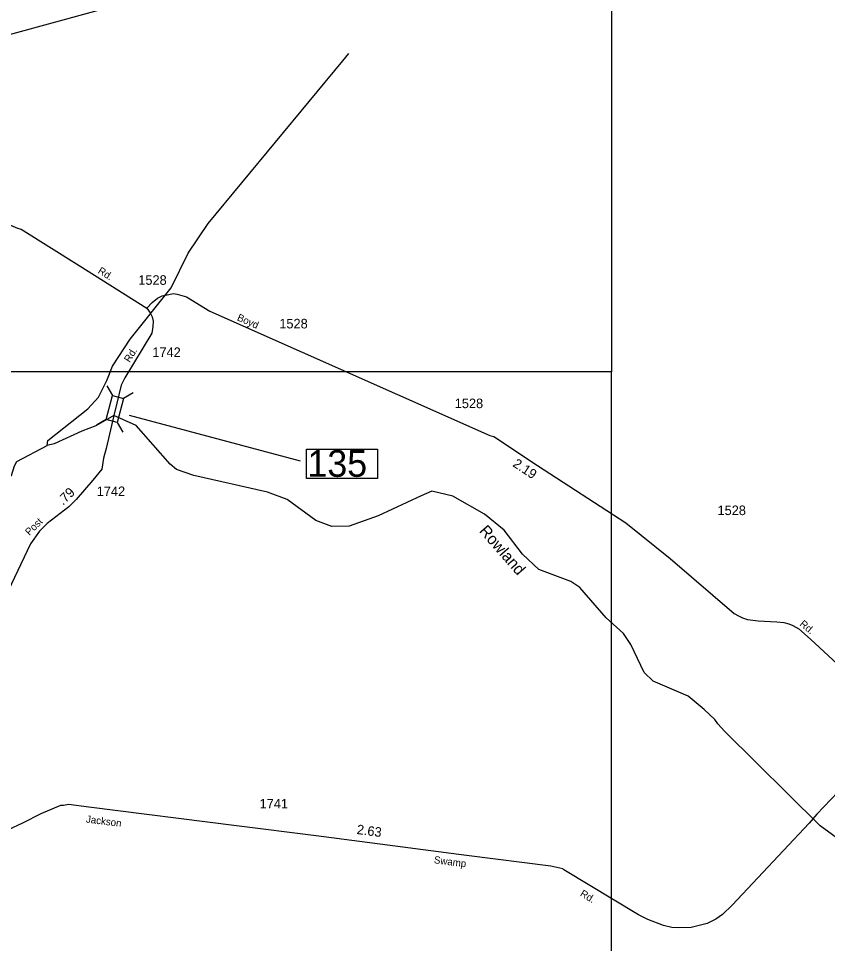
# Model space of a CAD drawing. Extents: x 2532689 to 2764727, y 536648 to 732970.
# Drawn here: x 2655658 to 2666242, y 641515 to 653624 of the extents above; entities that cross this region are included whole.
import ezdxf

# ---------------------------------------------------------------- set-up
doc = ezdxf.new("R2010")
doc.units = 0
for name, color, linetype in [('Exist Hydrographic Creek Single Shore', 7, 'Continuous'), ('Exist Hydrographic Creek Single Shore Label', 7, 'Continuous'), ('Exist Road Primary US Attributed', 7, 'Continuous'), ('Exist Road Secondary Mileage Hundredths English Label', 7, 'Continuous'), ('Exist Road Secondary Structure Standard Bridge CELL', 7, 'Continuous'), ('Exist Road Secondary Structure Standard Bridge Number Label', 7, 'Continuous'), ('Exist Road Secondary Type 51 Attributed', 7, 'Continuous'), ('Exist Road Secondary Type 51 Label', 7, 'Continuous'), ('Exist Road Secondary Type 51 Number Label', 7, 'Continuous'), ('Map Preparation Inset Cut Line', 7, 'Continuous')]:
    doc.layers.add(name, color=color, linetype=linetype)

msp = doc.modelspace()

# ---------------------------------------------------------------- linework, layer by layer
at = {"layer": 'Exist Hydrographic Creek Single Shore'}
for points in [[(2656035, 648035), (2656041, 648101), (2656565, 648513), (2656704, 648666), (2656815, 648884), (2656887, 649071), (2657120, 649425), (2657656, 650097), (2657879, 650552), (2658138, 650941), (2659899, 653070), (2659980, 653166)], [(2664766, 644445), (2664630, 644580), (2664417, 644752), (2663963, 644951), (2663844, 645064), (2663669, 645428), (2663574, 645575), (2663345, 645779), (2663002, 646173), (2662884, 646253), (2662464, 646410), (2662251, 646612), (2662011, 646924), (2661756, 647137), (2661342, 647370), (2661066, 647437), (2660926, 647376), (2660364, 647113), (2659984, 646980), (2659759, 646974), (2659548, 647054), (2659175, 647328), (2658915, 647423), (2657952, 647643), (2657725, 647722), (2657640, 647788), (2657196, 648295), (2656904, 648429), (2656670, 648291), (2656488, 648221), (2656125, 648055), (2656035, 648035)], [(2655179, 647866), (2655208, 647693), (2655277, 647610), (2655327, 647576), (2655502, 647606), (2655567, 647642), (2655606, 647768), (2655638, 647825), (2656035, 648035)], [(2669197, 640385), (2669161, 640476), (2668906, 640721), (2668847, 640745), (2668771, 640811), (2668762, 640850), (2668702, 640884), (2666831, 642591), (2666467, 642819), (2666146, 643053), (2664895, 644295), (2664809, 644391), (2664766, 644445)]]:
    msp.add_lwpolyline(points, dxfattribs=at)
at = {"layer": 'Exist Road Primary US Attributed'}
msp.add_lwpolyline([(2654613, 653161), (2657071, 653833), (2657806, 654050), (2657838, 654057), (2658008, 654126), (2658499, 654345), (2659840, 654911), (2659933, 654933), (2660115, 654947), (2660204, 654959)], dxfattribs=at)
at = {"layer": 'Exist Road Secondary Structure Standard Bridge CELL'}
for p, q in [((2656813, 648815), (2656887, 648687)), ((2657160, 648722), (2657032, 648649)), ((2656806, 648375), (2656679, 648302)), ((2656948, 648337), (2657022, 648210))]:
    msp.add_line(p, q, dxfattribs=at)
msp.add_lwpolyline([(2657032, 648649), (2656949, 648337), (2656804, 648376), (2656887, 648687)], close=True, dxfattribs=at)
at = {"layer": 'Exist Road Secondary Structure Standard Bridge Number Label'}
msp.add_line((2657107, 648433), (2659343, 647835), dxfattribs=at)
msp.add_lwpolyline([(2659425, 647988), (2660354, 647988), (2660354, 647604), (2659425, 647604)], close=True, dxfattribs=at)
at = {"layer": 'Exist Road Secondary Type 51 Attributed'}
for points in [[(2654613, 653161), (2654808, 652127), (2654840, 652022), (2655216, 651144), (2655367, 650997), (2655647, 650880), (2655692, 650867), (2656452, 650389), (2657338, 649832)], [(2657338, 649832), (2657407, 649905), (2657476, 649963), (2657537, 649992), (2657623, 650013), (2657681, 650022), (2657733, 650015), (2657854, 649980), (2658162, 649793), (2661825, 648165), (2661875, 648150), (2662448, 647773), (2663603, 647022), (2664182, 646554), (2665022, 645834), (2665077, 645804), (2665128, 645779), (2665197, 645757), (2665337, 645740), (2665581, 645727), (2665672, 645715), (2665735, 645698), (2665789, 645676), (2665867, 645636), (2666021, 645500), (2666610, 644955)], [(2657338, 649832), (2657380, 649769), (2657405, 649717), (2657418, 649664), (2657416, 649594), (2657401, 649506), (2657049, 648922), (2656999, 648825), (2656944, 648589), (2656904, 648429)], [(2656904, 648429), (2656804, 647996), (2656769, 647869), (2656747, 647723), (2656632, 647580), (2656414, 647328), (2656316, 647231), (2656035, 647011), (2655933, 646911), (2655813, 646748), (2655524, 646130)], [(2666470, 643591), (2666102, 643208), (2666002, 643092), (2664996, 642018), (2664869, 641895), (2664782, 641835), (2664667, 641777), (2664458, 641722), (2664298, 641718), (2664206, 641726), (2664095, 641752), (2663890, 641827), (2663770, 641891), (2662791, 642481), (2662779, 642493), (2662622, 642529), (2661517, 642665), (2659551, 642922), (2658509, 643057), (2656578, 643300), (2656313, 643334), (2656245, 643321), (2656209, 643322), (2655950, 643210), (2655710, 643091), (2655522, 643002)]]:
    msp.add_lwpolyline(points, dxfattribs=at)
at = {"layer": 'Map Preparation Inset Cut Line'}
for points in [[(2625780, 692342), (2701222, 692342), (2701222, 670513), (2663418, 670513), (2663418, 648997), (2625780, 648997)], [(2637707, 620490), (2663418, 620490), (2663418, 648997), (2637707, 648997)]]:
    msp.add_lwpolyline(points, close=True, dxfattribs=at)

# ---------------------------------------------------------------- texts
at = {"layer": 'Exist Hydrographic Creek Single Shore Label'}
msp.add_text('Rowland', height=150, rotation=311.0763, dxfattribs=at).set_placement((2661677, 646911))
at = {"layer": 'Exist Road Secondary Mileage Hundredths English Label'}
for s, rotation, p in [('2.19', 326.5814, (2662114, 647768)), ('.79', 44.5071, (2656241, 647245)), ('2.63', 352.5608, (2660078, 642949))]:
    msp.add_text(s, height=125, rotation=rotation, dxfattribs=at).set_placement(p)
at = {"layer": 'Exist Road Secondary Structure Standard Bridge Number Label'}
msp.add_text('135', height=350, dxfattribs=at).set_placement((2659438, 647624))
at = {"layer": 'Exist Road Secondary Type 51 Label'}
for s, rotation, p in [('Rd.', 327.6827, (2656688, 650298)), ('Boyd', 336.2791, (2658509, 649676)), ('Rd.', 57.7828, (2657112, 649114)), ('Post', 44.6156, (2655801, 646850)), ('Rd.', 320.209, (2665870, 645684)), ('Jackson', 352.8203, (2656537, 643099)), ('Swamp', 352.5608, (2661089, 642566)), ('Rd.', 328.9047, (2662997, 642143))]:
    msp.add_text(s, height=95, rotation=rotation, dxfattribs=at).set_placement(p)
at = {"layer": 'Exist Road Secondary Type 51 Number Label'}
for s, p in [('1528', (2657225, 650138)), ('1528', (2659070, 649567)), ('1742', (2657409, 649193)), ('1528', (2661365, 648523)), ('1742', (2656681, 647372)), ('1528', (2664803, 647123)), ('1741', (2658812, 643282))]:
    msp.add_text(s, height=125, dxfattribs=at).set_placement(p)

doc.saveas('drawing.dxf')
